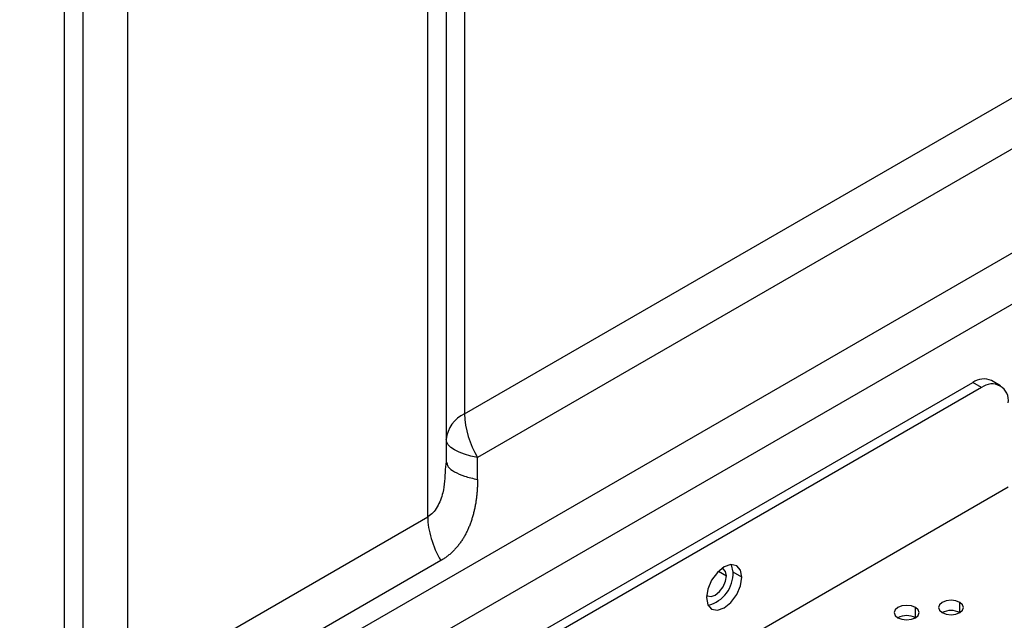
# Model space of a CAD drawing. Header units: millimetres. Extents: x 0 to 1118, y 0 to 864.
# Tile 389 of 397: x 1027.25 to 1035.1, y 724.38 to 729.17. Entities that reach past the tile are written whole.
import ezdxf

# ---------------------------------------------------------------- set-up
doc = ezdxf.new("R2010")
doc.units = ezdxf.units.MM

msp = doc.modelspace()

# ---------------------------------------------------------------- linework, layer by layer
at = {"color": 8, "linetype": 'Continuous', "lineweight": 25}
for p, q in [((1027.6081, 741.6926), (1027.6081, 724.0623)), ((1027.7596, 723.9748), (1027.7596, 741.6178)), ((1028.1132, 741.4446), (1028.1132, 723.8202)), ((1030.7998, 741.4535), (1030.7998, 726.0243)), ((1030.5069, 725.202), (1030.5069, 741.3703)), ((1004.3526, 709.5204), (1038.3406, 729.1412)), ((1032.8234, 724.7687), (1032.8866, 724.7323)), ((1034.3941, 724.3983), (1034.3941, 724.4799)), ((1034.7477, 724.4391), (1034.7477, 724.5207))]:
    msp.add_line(p, q, dxfattribs=at)
at = {"color": 7, "linetype": 'Continuous', "lineweight": 25}
for p, q in [((1030.6533, 741.408), (1030.6533, 725.6453)), ((1030.7998, 726.0243), (1038.237, 730.3178)), ((1038.3406, 729.9693), (1030.9033, 725.6758)), ((1038.4441, 728.7927), (1004.3723, 709.1235)), ((1004.8272, 708.9422), (1034.8502, 726.2741)), ((1034.9209, 726.2333), (1034.8502, 726.2741)), ((1035.0709, 726.2481), (1035.0002, 726.289)), ((1034.9209, 726.2333), (1004.8979, 708.9014)), ((1030.6533, 725.6453), (1030.6463, 725.5807)), ((1030.6533, 725.6453), (1030.6607, 725.6266)), ((1030.9033, 725.5009), (1030.9033, 725.6758)), ((1015.1256, 713.8912), (1035.133, 725.4412)), ((1028.1132, 723.8202), (1030.5069, 725.202)), ((1030.6104, 724.8536), (1028.2167, 723.4717)), ((1033.0103, 724.7221), (1032.9396, 724.7629))]:
    msp.add_line(p, q, dxfattribs=at)
at = {"color": 7, "linetype": 'Continuous', "lineweight": 25, "flags": 128}
for points in [[(1030.9033, 725.6758), (1030.8489, 725.688), (1030.7998, 725.7023), (1030.7566, 725.7187), (1030.7203, 725.7369), (1030.6914, 725.7564), (1030.6704, 725.7771), (1030.6576, 725.7984), (1030.6533, 725.8202)], [(1033.0103, 724.7221), (1032.9995, 724.7783), (1032.9689, 724.8136), (1032.923, 724.8225), (1032.8689, 724.8037), (1032.8148, 724.7601), (1032.7689, 724.6982), (1032.7382, 724.6275), (1032.7275, 724.5588)], [(1032.8866, 724.7323), (1032.8798, 724.7674), (1032.8607, 724.7895), (1032.8524, 724.7931)], [(1032.9396, 724.7629), (1032.9288, 724.8192), (1032.9271, 724.8229)], [(1032.7275, 724.5588), (1032.7382, 724.5025), (1032.7689, 724.4672), (1032.8148, 724.4583), (1032.8689, 724.4771), (1032.923, 724.5208), (1032.9689, 724.5827), (1032.9995, 724.6533), (1033.0103, 724.7221)], [(1032.7284, 724.5783), (1032.7357, 724.573), (1032.7644, 724.5674), (1032.7982, 724.5792), (1032.832, 724.6065), (1032.8607, 724.6451), (1032.8798, 724.6893), (1032.8866, 724.7323)], [(1034.7477, 724.5207), (1034.7152, 724.5332), (1034.677, 724.5376), (1034.6387, 724.5332), (1034.6062, 724.5207), (1034.5846, 724.502), (1034.577, 724.4799), (1034.5846, 724.4578), (1034.6062, 724.4391)], [(1034.3941, 724.4799), (1034.3617, 724.4924), (1034.3234, 724.4968), (1034.2851, 724.4924), (1034.2527, 724.4799), (1034.231, 724.4612), (1034.2234, 724.4391), (1034.231, 724.417), (1034.2527, 724.3983)], [(1034.2527, 724.3983), (1034.2851, 724.3858), (1034.3234, 724.3814), (1034.3617, 724.3858), (1034.3941, 724.3983), (1034.4158, 724.417), (1034.4234, 724.4391), (1034.4158, 724.4612), (1034.3941, 724.4799)], [(1034.6062, 724.4391), (1034.6387, 724.4266), (1034.677, 724.4222), (1034.7152, 724.4266), (1034.7477, 724.4391), (1034.7693, 724.4578), (1034.777, 724.4799), (1034.7693, 724.502), (1034.7477, 724.5207)]]:
    msp.add_lwpolyline(points, dxfattribs=at)
at = {"color": 7, "linetype": 'Continuous', "lineweight": 25}
for centre, radius, start, end in [((1034.9381, 726.1515), 0.1509, 65.69288, 125.61758), ((1035.0037, 726.1318), 0.131, 350.78596, 129.20329), ((1030.9035, 725.7953), 0.2515, 114.37467, 174.30524), ((1031.5207, 726.0489), 0.7214, 181.9565, 211.14373), ((1032.6813, 724.7507), 0.2586, 283.1242, 2.70838), ((1034.677, 724.3026), 0.1537, 62.61002, 117.3846), ((1034.3234, 724.2618), 0.1537, 62.61002, 117.3846)]:
    msp.add_arc(centre, radius, start, end, dxfattribs=at)
at = {"color": 8, "linetype": 'Continuous', "lineweight": 25}
for points, knots in [([(1030.6607, 725.6266), (1030.6629, 725.6184), (1030.6691, 725.5956), (1030.7165, 725.5612), (1030.7947, 725.5256), (1030.8671, 725.5092), (1030.9033, 725.5009)], [0, 0, 0, 0, 0.158676, 0.439118, 0.719559, 1, 1, 1, 1]), ([(1030.6463, 725.5807), (1030.6434, 725.5176), (1030.6384, 725.4121), (1030.5942, 725.2968), (1030.5502, 725.2329), (1030.5213, 725.2123), (1030.5069, 725.202)], [0, 0, 0, 0, 0.425284, 0.712256, 0.856164, 1, 1, 1, 1])]:
    msp.add_open_spline(points, degree=3, knots=knots, dxfattribs=at)
at = {"color": 7, "linetype": 'Continuous', "lineweight": 25}
for points, knots in [([(1030.9033, 725.5009), (1030.9033, 725.4898), (1030.9032, 725.4675), (1030.9019, 725.4343), (1030.8997, 725.4013), (1030.8966, 725.3687), (1030.8925, 725.3363), (1030.8874, 725.3044), (1030.8814, 725.2728), (1030.8743, 725.2417), (1030.8662, 725.211), (1030.8571, 725.1809), (1030.8469, 725.1514), (1030.8355, 725.1225), (1030.8231, 725.0943), (1030.8095, 725.0669), (1030.7947, 725.0404), (1030.7788, 725.0147), (1030.7617, 724.9902), (1030.7434, 724.9667), (1030.724, 724.9444), (1030.7034, 724.9234), (1030.6816, 724.9037), (1030.6589, 724.8855), (1030.6352, 724.8686), (1030.6187, 724.8586), (1030.6104, 724.8536)], [0, 0, 0, 0, 0.041706, 0.083382, 0.125028, 0.166648, 0.208245, 0.249822, 0.291391, 0.332959, 0.374526, 0.416102, 0.457696, 0.499304, 0.540936, 0.582602, 0.624289, 0.665997, 0.70774, 0.749503, 0.791273, 0.833059, 0.874868, 0.916653, 0.958374, 1, 1, 1, 1]), ([(1030.5069, 725.202), (1030.5069, 725.1486), (1030.5161, 725.0899), (1030.5515, 724.9707), (1030.5777, 724.9103), (1030.6104, 724.8536)], [0, 0, 0, 0, 0.5, 0.5, 1, 1, 1, 1])]:
    msp.add_open_spline(points, degree=3, knots=knots, dxfattribs=at)

doc.saveas('drawing.dxf')
